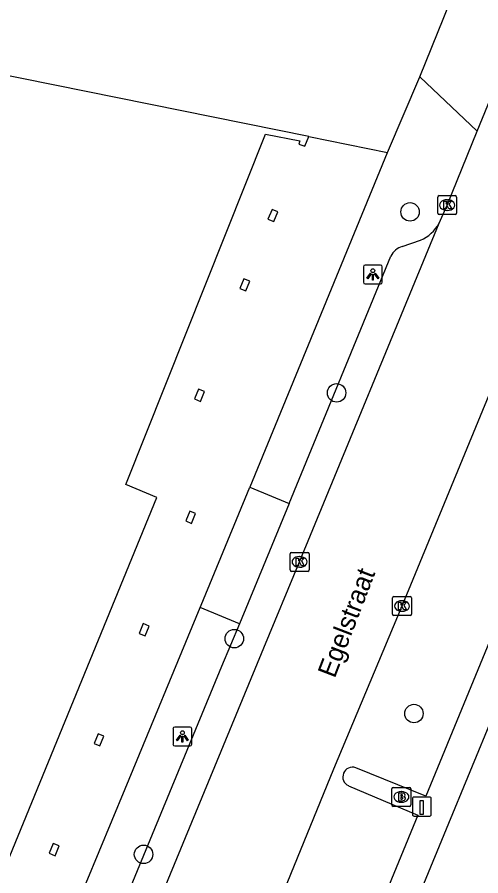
# Model space of a CAD drawing. Extents: x 160026 to 161302, y 384757 to 385701.
# Drawn here: x 160499.79 to 160524.36, y 384938.07 to 384983.52 of the extents above; entities that cross this region are included whole.
import ezdxf

# ---------------------------------------------------------------- set-up
doc = ezdxf.new("R2010")
doc.units = 0
for name, color, linetype in [('IMGEO_Boom', 7, 'Continuous'), ('IMGEO_Brandkraan', 7, 'Continuous'), ('IMGEO_Groenvoorziening', 7, 'Continuous'), ('IMGEO_Kolk', 7, 'Continuous'), ('IMGEO_Laadpaal', 7, 'Continuous'), ('IMGEO_Lichtpunt', 7, 'Continuous'), ('IMGEO_Openbare_ruimte_label', 7, 'Continuous'), ('IMGEO_Pand', 7, 'Continuous'), ('IMGEO_Rijbaan_lokaal_open', 7, 'Continuous'), ('IMGEO_Voetpad_open', 7, 'Continuous')]:
    doc.layers.add(name, color=color, linetype=linetype)

msp = doc.modelspace()

# ---------------------------------------------------------------- linework, layer by layer
at = {"layer": 'IMGEO_Boom'}
for centre in [(160520.609, 384973.212), (160516.714, 384963.634), (160511.296, 384950.627), (160520.814, 384946.661), (160506.488, 384939.209)]:
    msp.add_circle(centre, 0.489, dxfattribs=at)
at = {"layer": 'IMGEO_Brandkraan'}
for p, q in [((160519.646, 384941.822), (160519.646, 384942.674)), ((160519.721, 384942.748), (160520.573, 384942.748)), ((160520.647, 384942.674), (160520.647, 384941.822)), ((160520.134, 384942.528), (160520.159, 384942.528)), ((160520.157, 384941.968), (160520.132, 384941.968)), ((160520.573, 384941.748), (160519.721, 384941.748))]:
    msp.add_line(p, q, dxfattribs=at)
for points in [[(160519.646, 384941.822), (160519.646, 384942.674)], [(160519.721, 384942.748), (160520.573, 384942.748)], [(160520.647, 384942.674), (160520.647, 384941.822)], [(160519.994, 384942.448), (160519.994, 384942.048), (160520.207, 384942.048)], [(160520.225, 384942.448), (160519.994, 384942.448)], [(160520.173, 384942.367), (160520.119, 384942.367), (160520.119, 384942.291)], [(160520.119, 384942.291), (160520.172, 384942.291)], [(160520.181, 384942.215), (160520.119, 384942.215), (160520.119, 384942.134)], [(160520.119, 384942.134), (160520.181, 384942.134)], [(160520.573, 384941.748), (160519.721, 384941.748)]]:
    msp.add_lwpolyline(points, dxfattribs=at)
for centre, radius, start, end in [((160519.723, 384942.672), 0.0765, 91.552, 178.448), ((160519.723, 384942.672), 0.0765, 91.552, 178.448), ((160520.571, 384942.672), 0.0765, 1.552, 88.448), ((160520.571, 384942.672), 0.0765, 1.552, 88.448), ((160520.174, 384942.329), 0.0379, 267.8285, 90.9355), ((160520.182, 384942.174), 0.0404, 269.8759, 90.5077), ((160520.229, 384942.303), 0.145, 59.4692, 91.5367), ((160520.254, 384942.35), 0.0922, 285.5137, 58.1501), ((160520.259, 384942.158), 0.105, 301.3115, 78.989), ((160519.723, 384941.824), 0.0765, 181.552, 268.448), ((160519.723, 384941.824), 0.0765, 181.552, 268.448), ((160520.213, 384942.299), 0.251, 268.6676, 293.5347), ((160520.571, 384941.824), 0.0765, 271.552, 358.448), ((160520.571, 384941.824), 0.0765, 271.552, 358.448)]:
    msp.add_arc(centre, radius, start, end, dxfattribs=at)
for centre, major_axis, ratio, start_param, end_param in [((160520.133, 384942.248), (-0.387, 0.002), 0.722429, 4.712389, 7.853982), ((160520.158, 384942.248), (-0.39, 0.002), 0.717154, 1.570796, 4.712389)]:
    msp.add_ellipse(centre, major_axis=major_axis, ratio=ratio, start_param=start_param, end_param=end_param, dxfattribs=at)
at = {"layer": 'IMGEO_Groenvoorziening'}
msp.add_lwpolyline([(160515.238, 384977.2), (160519.407, 384976.357)], dxfattribs=at)
at = {"layer": 'IMGEO_Kolk'}
for p, q in [((160522.149, 384974.072), (160523.001, 384974.072)), ((160522.074, 384973.146), (160522.074, 384973.998)), ((160522.562, 384973.852), (160522.587, 384973.852)), ((160523.075, 384973.998), (160523.075, 384973.146)), ((160522.585, 384973.292), (160522.56, 384973.292)), ((160523.001, 384973.072), (160522.149, 384973.072)), ((160514.257, 384954.261), (160514.257, 384955.113)), ((160514.332, 384955.187), (160515.184, 384955.187)), ((160514.745, 384954.967), (160514.77, 384954.967)), ((160515.258, 384955.113), (160515.258, 384954.261)), ((160515.184, 384954.187), (160514.332, 384954.187)), ((160514.768, 384954.407), (160514.743, 384954.407)), ((160519.68, 384951.925), (160519.68, 384952.777)), ((160519.755, 384952.851), (160520.607, 384952.851)), ((160520.681, 384952.777), (160520.681, 384951.925)), ((160520.168, 384952.631), (160520.193, 384952.631)), ((160520.607, 384951.851), (160519.755, 384951.851)), ((160520.191, 384952.071), (160520.166, 384952.071))]:
    msp.add_line(p, q, dxfattribs=at)
for points in [[(160522.149, 384974.072), (160523.001, 384974.072)], [(160522.074, 384973.146), (160522.074, 384973.998)], [(160522.395, 384973.772), (160522.518, 384973.772), (160522.518, 384973.621), (160522.648, 384973.772), (160522.812, 384973.772), (160522.666, 384973.621), (160522.819, 384973.372), (160522.667, 384973.372), (160522.582, 384973.536), (160522.518, 384973.469), (160522.518, 384973.372), (160522.395, 384973.372), (160522.395, 384973.772)], [(160523.075, 384973.998), (160523.075, 384973.146)], [(160523.001, 384973.072), (160522.149, 384973.072)], [(160514.257, 384954.261), (160514.257, 384955.113)], [(160514.332, 384955.187), (160515.184, 384955.187)], [(160515.258, 384955.113), (160515.258, 384954.261)], [(160514.578, 384954.887), (160514.701, 384954.887), (160514.701, 384954.736), (160514.831, 384954.887), (160514.995, 384954.887), (160514.849, 384954.736), (160515.002, 384954.487), (160514.85, 384954.487), (160514.765, 384954.651), (160514.701, 384954.584), (160514.701, 384954.487), (160514.578, 384954.487), (160514.578, 384954.887)], [(160515.184, 384954.187), (160514.332, 384954.187)], [(160519.68, 384951.925), (160519.68, 384952.777)], [(160519.755, 384952.851), (160520.607, 384952.851)], [(160520.681, 384952.777), (160520.681, 384951.925)], [(160520.001, 384952.551), (160520.124, 384952.551), (160520.124, 384952.4), (160520.254, 384952.551), (160520.418, 384952.551), (160520.272, 384952.4), (160520.425, 384952.151), (160520.273, 384952.151), (160520.188, 384952.315), (160520.124, 384952.248), (160520.124, 384952.151), (160520.001, 384952.151), (160520.001, 384952.551)], [(160520.607, 384951.851), (160519.755, 384951.851)]]:
    msp.add_lwpolyline(points, dxfattribs=at)
for centre, start, end in [((160522.151, 384973.996), 91.552, 178.448), ((160522.151, 384973.996), 91.552, 178.448), ((160522.999, 384973.996), 1.552, 88.448), ((160522.999, 384973.996), 1.552, 88.448), ((160522.151, 384973.148), 181.552, 268.448), ((160522.151, 384973.148), 181.552, 268.448), ((160522.999, 384973.148), 271.552, 358.448), ((160522.999, 384973.148), 271.552, 358.448), ((160514.334, 384955.111), 91.552, 178.448), ((160514.334, 384955.111), 91.552, 178.448), ((160515.182, 384955.111), 1.552, 88.448), ((160515.182, 384955.111), 1.552, 88.448), ((160514.334, 384954.263), 181.552, 268.448), ((160514.334, 384954.263), 181.552, 268.448), ((160515.182, 384954.263), 271.552, 358.448), ((160515.182, 384954.263), 271.552, 358.448), ((160519.757, 384952.775), 91.552, 178.448), ((160519.757, 384952.775), 91.552, 178.448), ((160520.605, 384952.775), 1.552, 88.448), ((160520.605, 384952.775), 1.552, 88.448), ((160519.757, 384951.927), 181.552, 268.448), ((160519.757, 384951.927), 181.552, 268.448), ((160520.605, 384951.927), 271.552, 358.448), ((160520.605, 384951.927), 271.552, 358.448)]:
    msp.add_arc(centre, 0.0765, start, end, dxfattribs=at)
for centre, major_axis, ratio, start_param, end_param in [((160522.561, 384973.572), (-0.387, 0.002), 0.722429, 4.712389, 7.853982), ((160522.586, 384973.572), (-0.39, 0.002), 0.717154, 1.570796, 4.712389), ((160514.744, 384954.687), (-0.387, 0.002), 0.722429, 4.712389, 7.853982), ((160514.769, 384954.687), (-0.39, 0.002), 0.717154, 1.570796, 4.712389), ((160520.167, 384952.351), (-0.387, 0.002), 0.722429, 4.712389, 7.853982), ((160520.192, 384952.351), (-0.39, 0.002), 0.717154, 1.570796, 4.712389)]:
    msp.add_ellipse(centre, major_axis=major_axis, ratio=ratio, start_param=start_param, end_param=end_param, dxfattribs=at)
at = {"layer": 'IMGEO_Laadpaal'}
for p, q in [((160521.646, 384942.238), (160520.805, 384942.238)), ((160521.646, 384942.238), (160520.805, 384942.238)), ((160520.73, 384942.154), (160520.73, 384941.313)), ((160520.73, 384942.154), (160520.73, 384941.313)), ((160521.73, 384941.322), (160521.73, 384942.163)), ((160521.73, 384941.322), (160521.73, 384942.163)), ((160520.814, 384941.238), (160521.655, 384941.238)), ((160520.814, 384941.238), (160521.655, 384941.238))]:
    msp.add_line(p, q, dxfattribs=at)
msp.add_lwpolyline([(160521.145, 384942.051), (160521.305, 384942.051), (160521.305, 384941.318), (160521.145, 384941.318), (160521.145, 384942.051)], dxfattribs=at)
for centre, start, end in [((160520.808, 384942.16), 92.4484, 184.2845), ((160520.808, 384942.16), 92.4484, 184.2845), ((160521.652, 384942.16), 2.4484, 94.2845), ((160521.652, 384942.16), 2.4484, 94.2845), ((160520.808, 384941.316), 182.4484, 274.2845), ((160520.808, 384941.316), 182.4484, 274.2845), ((160521.652, 384941.316), 272.4484, 4.2845), ((160521.652, 384941.316), 272.4484, 4.2845)]:
    msp.add_arc(centre, 0.0779, start, end, dxfattribs=at)
at = {"layer": 'IMGEO_Lichtpunt'}
for p, q in [((160519.04, 384970.396), (160518.232, 384970.396)), ((160519.04, 384970.396), (160518.232, 384970.396)), ((160518.138, 384970.301), (160518.138, 384969.494)), ((160518.138, 384970.301), (160518.138, 384969.494)), ((160519.134, 384969.494), (160519.134, 384970.301)), ((160519.134, 384969.494), (160519.134, 384970.301)), ((160518.232, 384969.4), (160519.04, 384969.4)), ((160518.232, 384969.4), (160519.04, 384969.4)), ((160508.048, 384945.85), (160508.048, 384945.043)), ((160508.048, 384945.85), (160508.048, 384945.043)), ((160508.95, 384945.945), (160508.142, 384945.945)), ((160508.95, 384945.945), (160508.142, 384945.945)), ((160509.044, 384945.043), (160509.044, 384945.85)), ((160509.044, 384945.043), (160509.044, 384945.85)), ((160508.142, 384944.949), (160508.95, 384944.949)), ((160508.142, 384944.949), (160508.95, 384944.949))]:
    msp.add_line(p, q, dxfattribs=at)
for points in [[(160518.512, 384969.965), (160518.551, 384969.937), (160518.363, 384969.675), (160518.325, 384969.702), (160518.512, 384969.965)], [(160518.724, 384969.937), (160518.762, 384969.964), (160518.949, 384969.702), (160518.91, 384969.674), (160518.724, 384969.937)], [(160518.614, 384969.917), (160518.661, 384969.917), (160518.661, 384969.595), (160518.614, 384969.595), (160518.614, 384969.917)], [(160508.422, 384945.514), (160508.461, 384945.486), (160508.273, 384945.224), (160508.235, 384945.251), (160508.422, 384945.514)], [(160508.524, 384945.466), (160508.571, 384945.466), (160508.571, 384945.144), (160508.524, 384945.144), (160508.524, 384945.466)], [(160508.634, 384945.486), (160508.672, 384945.513), (160508.859, 384945.251), (160508.82, 384945.223), (160508.634, 384945.486)]]:
    msp.add_lwpolyline(points, dxfattribs=at)
for centre in [(160518.637, 384970.099), (160508.547, 384945.648)]:
    msp.add_circle(centre, 0.0994, dxfattribs=at)
for centre, start, end in [((160518.232, 384970.301), 90, 180), ((160518.232, 384970.301), 90, 180), ((160519.04, 384970.301), 0, 90), ((160519.04, 384970.301), 0, 90), ((160518.232, 384969.494), 180, 270), ((160518.232, 384969.494), 180, 270), ((160519.04, 384969.494), 270, 0), ((160519.04, 384969.494), 270, 360), ((160508.142, 384945.85), 90, 180), ((160508.142, 384945.85), 90, 180), ((160508.95, 384945.85), 0, 90), ((160508.95, 384945.85), 0, 90), ((160508.142, 384945.043), 180, 270), ((160508.142, 384945.043), 180, 270), ((160508.95, 384945.043), 270, 0), ((160508.95, 384945.043), 270, 360)]:
    msp.add_arc(centre, 0.0946, start, end, dxfattribs=at)
at = {"layer": 'IMGEO_Pand'}
for points in [[(160515.238, 384977.2), (160498.368, 384980.613), (160497.859, 384980.71)], [(160487.842, 384910.926), (160490.281, 384916.822), (160492.315, 384916.015), (160492.529, 384916.538), (160492.344, 384916.614), (160490.825, 384918.357), (160492.188, 384921.439), (160494.46, 384921.709), (160494.626, 384921.644), (160494.83, 384922.166), (160492.762, 384922.975), (160507.197, 384958.094), (160505.542, 384958.778), (160512.942, 384977.323), (160514.772, 384976.965), (160514.713, 384976.797), (160515.029, 384976.688), (160515.238, 384977.2)], [(160513.081, 384972.827), (160513.396, 384972.696), (160513.609, 384973.214), (160513.295, 384973.344), (160513.081, 384972.827)], [(160511.583, 384969.156), (160511.898, 384969.025), (160512.111, 384969.543), (160511.797, 384969.673), (160511.583, 384969.156)], [(160509.189, 384963.311), (160509.505, 384963.181), (160509.718, 384963.699), (160509.404, 384963.829), (160509.189, 384963.311)], [(160508.72, 384956.858), (160509.035, 384956.727), (160509.248, 384957.245), (160508.934, 384957.375), (160508.72, 384956.858)], [(160506.253, 384950.903), (160506.568, 384950.773), (160506.781, 384951.291), (160506.467, 384951.421), (160506.253, 384950.903)], [(160503.863, 384945.077), (160504.178, 384944.947), (160504.391, 384945.465), (160504.077, 384945.595), (160503.863, 384945.077)], [(160501.491, 384939.269), (160501.807, 384939.139), (160502.019, 384939.657), (160501.705, 384939.787), (160501.491, 384939.269)]]:
    msp.add_lwpolyline(points, dxfattribs=at)
at = {"layer": 'IMGEO_Rijbaan_lokaal_open'}
for points in [[(160548.831, 385022.057), (160544.542, 385011.602), (160539.757, 385000), (160535.452, 384989.562), (160528.218, 384971.853), (160520.181, 384952.352), (160516.55, 384943.713), (160511.645, 384931.696), (160505.736, 384917.273)], [(160524.165, 384977.478), (160528.789, 384988.774)], [(160522.152, 384972.609), (160522.576, 384973.572), (160524.165, 384977.478)], [(160500.041, 384919.125), (160512.868, 384950.139), (160514.759, 384954.687), (160522.152, 384972.609)]]:
    msp.add_lwpolyline(points, dxfattribs=at)
at = {"layer": 'IMGEO_Voetpad_open'}
for points in [[(160512.105, 384915.262), (160522.539, 384940.554), (160533.821, 384967.876), (160547.007, 385000), (160554.593, 385018.402), (160558.17, 385016.931), (160561.06, 385023.947), (160557.56, 385025.42), (160559.171, 385029.51), (160560.795, 385034.884)], [(160521.13, 384980.352), (160523.998, 384987.49)], [(160519.407, 384976.357), (160521.13, 384980.352)], [(160524.165, 384977.478), (160521.13, 384980.352)], [(160519.407, 384976.357), (160519.401, 384976.342), (160512.114, 384958.648)], [(160520.196, 384971.381), (160521.168, 384971.712)], [(160514.201, 384957.786), (160519.595, 384970.867)], [(160530.044, 384969.412), (160532.26, 384968.519), (160521.445, 384942.289), (160517.73, 384943.793)], [(160509.487, 384952.268), (160509.537, 384952.389), (160512.114, 384958.648)], [(160512.114, 384958.648), (160514.201, 384957.786)], [(160514.201, 384957.786), (160511.57, 384951.408)], [(160494.024, 384915.009), (160500, 384929.409), (160505.507, 384942.679), (160509.487, 384952.268)], [(160511.57, 384951.408), (160509.487, 384952.268)], [(160511.57, 384951.408), (160510.623, 384949.157), (160500.633, 384925.006)], [(160517.341, 384942.844), (160521.028, 384941.285), (160510.866, 384916.613)]]:
    msp.add_lwpolyline(points, dxfattribs=at)
for centre, radius, start, end in [((160520.349, 384973.598), 2.056, 293.4609, 331.2428), ((160520.428, 384970.502), 0.909, 104.7661, 156.3108), ((160517.559, 384943.309), 0.513, 70.5376, 244.8844)]:
    msp.add_arc(centre, radius, start, end, dxfattribs=at)

# ---------------------------------------------------------------- texts
at = {"layer": 'IMGEO_Openbare_ruimte_label'}
msp.add_text('Egelstraat', height=1, rotation=68.9543, dxfattribs=at).set_placement((160516.616, 384948.49))

doc.saveas('drawing.dxf')
